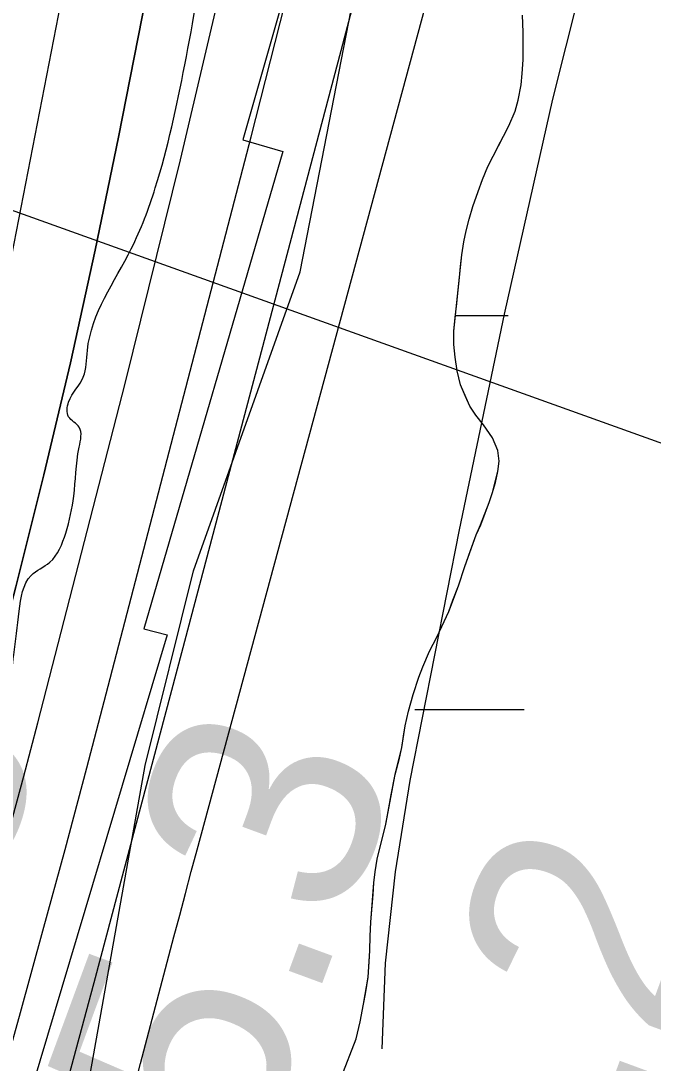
# Model space of a CAD drawing. Extents: x 3297716 to 3335574, y 688621 to 713991.
# Drawn here: x 3323271.8 to 3323456.9, y 694983.1 to 695288.5 of the extents above; entities that cross this region are included whole.
import ezdxf

# ---------------------------------------------------------------- set-up
doc = ezdxf.new("R2010")
doc.units = 0
for name, color, linetype in [('V-RIVR-EDGE', 7, 'Continuous'), ('V-RIVR-RANG', 7, 'Continuous'), ('V-RRAP-FSHR', 7, 'Continuous'), ('V-RRAP-RVMT', 7, 'Continuous'), ('V-SITE-VEGE', 7, 'Continuous'), ('V-TOPO-DPTH', 7, 'Continuous'), ('V-TOPO-MAJR', 7, 'Continuous'), ('V-TOPO-MINR', 7, 'Continuous'), ('V-TOPO-WATR', 7, 'Continuous'), ('V-WETL-SWMP', 7, 'Continuous')]:
    doc.layers.add(name, color=color, linetype=linetype)

msp = doc.modelspace()

# ---------------------------------------------------------------- linework, layer by layer
at = {"layer": 'V-RIVR-EDGE'}
msp.add_spline([(3322948.37, 694020.91), (3322949.41, 694024.64), (3322957.6, 694042.46), (3322966.99, 694074.23), (3322979.87, 694110.27), (3322999.01, 694165.67), (3323019.31, 694218.75), (3323047.42, 694293.14), (3323064.99, 694340.8), (3323068.52, 694359.79), (3323070.1, 694370.26), (3323070.9, 694381.5), (3323071.35, 694406.32), (3323072.93, 694416.4), (3323078.77, 694426.86), (3323084.23, 694438.86), (3323087.36, 694448.94), (3323090.11, 694465.61), (3323090.52, 694472.2), (3323089.37, 694480.35), (3323089.39, 694485.39), (3323093.68, 694496.24), (3323102.64, 694510.95), (3323113.52, 694521.39), (3323114.31, 694527.21), (3323113.95, 694538.46), (3323114.76, 694553.58), (3323118.7, 694578), (3323123, 694590.01), (3323131.96, 694609.38), (3323139.74, 694619.44), (3323140.92, 694623.32), (3323134.33, 694627.21), (3323134.34, 694629.93), (3323141.36, 694643.48), (3323147.96, 694650.06), (3323149.15, 694657.81), (3323151.89, 694667.5), (3323156.96, 694681.45), (3323161.66, 694700.83), (3323165.59, 694719.43), (3323168.71, 694729.12), (3323174.95, 694741.13), (3323179.24, 694750.42), (3323184.31, 694763.98), (3323190.15, 694773.66), (3323189.4, 694781.42), (3323190.58, 694787.62), (3323200.33, 694810.09), (3323212.42, 694839.92), (3323221.02, 694868.21), (3323223.78, 694883.72), (3323229.64, 694903.09), (3323232.78, 694917.43), (3323234.75, 694930.61), (3323239.05, 694944.56), (3323242.18, 694953.48), (3323245.7, 694968.98), (3323248.84, 694981.38), (3323256.25, 695000.75), (3323259.37, 695006.95), (3323262.1, 695010.82), (3323260.96, 695021.3), (3323261.37, 695030.6), (3323262.55, 695039.52), (3323266.06, 695047.27), (3323266.46, 695051.92), (3323266.11, 695067.04), (3323267.32, 695083.33), (3323269.69, 695102.71), (3323271.27, 695115.51), (3323274.79, 695125.97), (3323280.23, 695129.83), (3323284.9, 695138.35), (3323287.26, 695149.21), (3323288.84, 695163.55), (3323288.86, 695169.37), (3323285.76, 695172.48), (3323285.77, 695176.74), (3323290.06, 695184.1), (3323291.24, 695191.85), (3323304.11, 695221.68), (3323311.14, 695239.5), (3323319.76, 695275.55), (3323326.06, 695314.31), (3323328.49, 695355.8), (3323328.18, 695389.54), (3323328.99, 695403.5), (3323333.29, 695415.9), (3323336.8, 695424.81), (3323336.82, 695432.18), (3323336.83, 695436.45), (3323334.51, 695438), (3323333.74, 695441.88), (3323334.15, 695448.47), (3323336.09, 695450.8), (3323336.51, 695462.04), (3323334.97, 695467.47), (3323336.54, 695474.06), (3323337.72, 695483.37), (3323338.9, 695489.57), (3323338.93, 695501.59), (3323339.72, 695508.96), (3323344.38, 695509.33), (3323347.51, 695521.74), (3323348.69, 695527.55), (3323352.18, 695529.48), (3323353.75, 695534.13), (3323353.75, 695535.68), (3323351.81, 695536.85), (3323349.51, 695546.16), (3323347.23, 695564.78), (3323348.42, 695576.03), (3323350.76, 695580.29), (3323348.83, 695584.17), (3323346.13, 695590.77), (3323352.4, 695615.96), (3323351.63, 695618.68), (3323350.47, 695619.84), (3323349.73, 695636.13), (3323350.52, 695641.95), (3323355.58, 695646.59), (3323358.32, 695659.38), (3323360.27, 695663.64), (3323363.37, 695663.24), (3323363.36, 695657.43), (3323367.22, 695648.89), (3323370.32, 695649.65), (3323370.74, 695664), (3323374.25, 695670.59), (3323381.25, 695680.26), (3323382.05, 695687.24), (3323388.7, 695710.88), (3323396.52, 695736.46), (3323397.7, 695745.37), (3323398.5, 695753.52), (3323397.74, 695759.33), (3323393.88, 695765.94), (3323394.28, 695773.69), (3323399.35, 695782.6), (3323407.11, 695785.29), (3323417.97, 695785.27), (3323417.98, 695788.76), (3323420.72, 695801.16), (3323422.29, 695809.3), (3323424.64, 695816.66), (3323424.67, 695827.91), (3323425.84, 695831.4), (3323428.56, 695834.1), (3323437.47, 695832.14), (3323439.03, 695835.24), (3323431.68, 695839.53), (3323429.76, 695847.29), (3323429.78, 695857.37), (3323430.59, 695869.78), (3323433.7, 695875.97), (3323435.27, 695879.85), (3323433.73, 695887.61), (3323434.91, 695893.03), (3323438.41, 695898.84), (3323445.8, 695905.81), (3323452.79, 695910.44), (3323454.35, 695912.76), (3323453.2, 695917.42), (3323447.39, 695922.86), (3323447.4, 695927.52), (3323447.42, 695932.17), (3323452.11, 695947.28), (3323456.04, 695967.44), (3323463.06, 695984.49), (3323466.95, 695989.52), (3323475.1, 695994.15), (3323476.28, 695998.03), (3323476.29, 696003.84), (3323479.02, 696010.43), (3323484.86, 696018.95), (3323492.25, 696027.07), (3323500.41, 696034.42), (3323505.87, 696046.82), (3323508.98, 696051.46), (3323516.36, 696056.49), (3323519.48, 696063.07), (3323526.09, 696068.1), (3323531.54, 696076.23), (3323536.21, 696085.52), (3323536.23, 696090.56), (3323531.98, 696097.94), (3323530.44, 696102.21), (3323530.44, 696104.54), (3323533.94, 696106.86), (3323544.08, 696129.32), (3323548.75, 696135.91), (3323553.44, 696149.85), (3323555.4, 696157.99), (3323554.64, 696165.36), (3323556.59, 696170.4), (3323558.15, 696173.89), (3323559.71, 696179.31), (3323566.35, 696195.2), (3323569.86, 696204.88), (3323570.27, 696214.19), (3323571.83, 696217.29), (3323578.04, 696218.05), (3323583.09, 696221.14), (3323583.88, 696229.28), (3323588.56, 696240.9), (3323595.18, 696250.19), (3323599.46, 696254.45), (3323606.44, 696256.76), (3323608.79, 696263.34), (3323619.36, 696304.04), (3323636.95, 696361), (3323653.4, 696425.72), (3323674.53, 696502.84), (3323685.09, 696538.5), (3323701.1, 696582.28), (3323710.87, 696613.67), (3323717.16, 696648.16), (3323723.85, 696687.32), (3323726.23, 696709.8), (3323735.23, 696743.91), (3323756.71, 696803.96), (3323773.91, 696858.99), (3323781.36, 696889.99), (3323782.92, 696896.58), (3323786.03, 696898.9), (3323786.43, 696902), (3323784.88, 696905.11), (3323782.18, 696907.83), (3323782.58, 696913.65), (3323780.64, 696915.59), (3323779.09, 696916.37), (3323779.12, 696925.29), (3323780.32, 696940.8), (3323785.4, 696958.24), (3323787.75, 696967.93), (3323789.69, 696967.53), (3323796.28, 696966.74), (3323797.84, 696969.07), (3323798.24, 696973.72), (3323801.39, 696993.88), (3323801.42, 697006.67), (3323801.47, 697025.29), (3323803.45, 697042.73), (3323803.86, 697051.65), (3323803.87, 697055.14), (3323801.16, 697059.03), (3323800.4, 697062.13), (3323801.95, 697063.68), (3323806.99, 697063.67), (3323807.39, 697067.16), (3323807.42, 697077.63), (3323807.83, 697088.48), (3323810.18, 697098.95), (3323812.53, 697109.03), (3323817.96, 697108.63), (3323823.39, 697109.39), (3323824.56, 697110.94), (3323821.47, 697113.66), (3323821.09, 697116.76), (3323819.92, 697117.54), (3323809.85, 697121.06), (3323809.47, 697122.61), (3323809.47, 697125.71), (3323818.44, 697143.91), (3323821.57, 697156.7), (3323825.45, 697157.47), (3323830.88, 697157.84), (3323833.99, 697159.78), (3323833.99, 697162.1), (3323830.12, 697164.05), (3323823.53, 697164.07), (3323823.15, 697167.17), (3323823.16, 697169.89), (3323825.1, 697171.43), (3323827.81, 697171.81), (3323829.37, 697172.2), (3323830.15, 697174.52), (3323831.71, 697179.17), (3323834.04, 697181.88), (3323834.06, 697187.31), (3323836.42, 697202.04), (3323835.27, 697205.92), (3323827.14, 697210.98), (3323823.27, 697216.03), (3323822.89, 697220.3), (3323824.46, 697224.95), (3323826.8, 697233.86), (3323831.48, 697242.77), (3323836.56, 697259.43), (3323841.27, 697282.69), (3323847.54, 697305.94), (3323851.84, 697323), (3323857.31, 697337.72), (3323865.1, 697352.44), (3323867.84, 697363.68), (3323867.09, 697371.43), (3323864.78, 697379.58), (3323867.14, 697391.99), (3323875.35, 697419.5), (3323883.14, 697434.22), (3323896.77, 697457.45), (3323907.28, 697471.78), (3323915.07, 697484.94), (3323917.82, 697500.06), (3323925.64, 697525.64), (3323933.83, 697546.17), (3323940.08, 697560.89), (3323942.03, 697569.03), (3323946.72, 697581.81), (3323953.35, 697596.53), (3323965.83, 697625.59), (3323975.58, 697647.28), (3323979.11, 697663.17), (3323983.41, 697679.06), (3323992.01, 697703.47), (3323996.7, 697721.69), (3324001.77, 697730.98), (3324007.61, 697740.28), (3324011.53, 697757.72), (3324016.23, 697778.26), (3324014.75, 697805.41), (3324012.86, 697825.58), (3324013.66, 697833.72), (3324020.71, 697864.73), (3324032.9, 697932.56), (3324038.39, 697956.98), (3324042.68, 697965.89), (3324046.58, 697972.47), (3324050.87, 697985.26), (3324055.93, 697991.84), (3324055.94, 697996.11), (3324055.57, 698003.47), (3324056.79, 698026.74), (3324061.14, 698060.47), (3324067.83, 698100.78), (3324075.3, 698139.16), (3324081.55, 698157.37), (3324088.56, 698168.6), (3324090.9, 698174.41), (3324094.81, 698187.58), (3324095.62, 698203.87), (3324097.26, 698239.16), (3324100.45, 698272.11), (3324108.32, 698319.4), (3324118.92, 698370.57), (3324132.6, 698414.36), (3324146.34, 698484.13), (3324153, 698511.26), (3324155.74, 698522.11), (3324161.58, 698527.91), (3324167.81, 698539.14), (3324172.5, 698553.09), (3324172.52, 698562.79), (3324169.44, 698571.32), (3324162.1, 698581.81), (3324160.94, 698585.69), (3324160.95, 698588.8), (3324167.25, 698626.4), (3324180.22, 698695.78), (3324201.79, 698795.78), (3324223.7, 698871.35), (3324235.43, 698911.26), (3324246.75, 698941.1), (3324253.02, 698969.39), (3324262.8, 699002.33), (3324270.2, 699013.56), (3324276.82, 699025.95), (3324280.34, 699038.35), (3324280.37, 699048.05), (3324280, 699057.36), (3324275.75, 699065.12), (3324274.63, 699081.41), (3324272.36, 699101.97), (3324269.69, 699123.31), (3324271.68, 699143.08), (3324274.84, 699166.34), (3324284.62, 699202), (3324289.34, 699227.97), (3324288.99, 699240.76), (3324287.45, 699246.2), (3324284.35, 699249.7), (3324270.41, 699255.55), (3324268.48, 699260.21), (3324271.22, 699271.83), (3324280.53, 699269.87), (3324281.31, 699272.58), (3324283.67, 699285.38), (3324286.43, 699306.7), (3324288.41, 699322.59), (3324292.34, 699342.36), (3324299.38, 699366), (3324314.29, 699434.99), (3324317.79, 699439.64), (3324326.71, 699439.61), (3324329.82, 699441.93), (3324329.83, 699448.14), (3324329.84, 699451.24), (3324334.89, 699455.11), (3324345.38, 699462.06), (3324350.06, 699474.85), (3324350.09, 699488.03), (3324350.12, 699497.34), (3324354.04, 699516.72), (3324362.65, 699545.4), (3324370.46, 699567.09), (3324371.64, 699575.62), (3324363.53, 699587.28), (3324361.21, 699591.55), (3324361.22, 699596.2), (3324361.23, 699600.86), (3324374.91, 699641.93), (3324390.56, 699699.28), (3324404.25, 699747.34), (3324408.99, 699779.51), (3324416.85, 699821.77), (3324421.16, 699839.98), (3324418.87, 699854.34), (3324419.28, 699864.03), (3324419.28, 699866.74), (3324416.96, 699867.91), (3324409.6, 699870.65), (3324408.83, 699872.59), (3324409.61, 699875.69), (3324415.07, 699888.86), (3324417.05, 699903.59), (3324417.07, 699913.29), (3324415.15, 699920.66), (3324412.45, 699924.16), (3324416.75, 699940.82), (3324421.01, 699938.1), (3324424.94, 699958.64), (3324426.96, 699990.05), (3324429.73, 700014.86), (3324433.69, 700045.87), (3324439.59, 700081.15), (3324442.78, 700115.27), (3324446.29, 700122.63), (3324447.08, 700129.22), (3324446.74, 700149.77), (3324449.53, 700177.3), (3324457, 700218.78), (3324465.22, 700252.49), (3324468.77, 700274.98), (3324468.83, 700299.02), (3324471.64, 700338.57), (3324481.49, 700399.43), (3324496.05, 700487.82), (3324505.13, 700552.56), (3324518.17, 700651.03), (3324528.84, 700729.34), (3324548.86, 700827.01), (3324554.75, 700855.69), (3324559.02, 700860.73), (3324565.25, 700868.08), (3324568.38, 700880.09), (3324568.39, 700885.13), (3324563.75, 700891.35), (3324563.38, 700895.23), (3324563.38, 700898.72), (3324568.09, 700920.04), (3324578.25, 700949.87), (3324578.66, 700961.89), (3324576.78, 700982.06), (3324579.56, 701010.37), (3324583.11, 701034.01), (3324587.78, 701040.98), (3324591.28, 701043.69), (3324604.47, 701048.31), (3324610.3, 701052.56), (3324613.03, 701058.76), (3324615.76, 701066.12), (3324624.77, 701101.78), (3324630.73, 701157.61), (3324636.7, 701222.35), (3324632.93, 701263.47), (3324633.79, 701299.15), (3324636.97, 701329.39), (3324647.96, 701383.26), (3324651.11, 701404.2), (3324653.48, 701421.26), (3324659.38, 701453.43), (3324663.72, 701482.89), (3324662.59, 701496.85), (3324663.01, 701509.65), (3324668.1, 701528.25), (3324671.25, 701548.02), (3324672.06, 701564.7), (3324673.28, 701584.47), (3324678.35, 701598.03), (3324681.13, 701624.78), (3324682.33, 701636.8), (3324688.16, 701645.32), (3324695.94, 701653.83), (3324697.12, 701661.97), (3324700.3, 701692.21)], degree=3, dxfattribs=at)
at = {"layer": 'V-RIVR-RANG'}
msp.add_line((3323761.92, 695055.88), (3322764.37, 695414.35), dxfattribs=at)
at = {"layer": 'V-RRAP-FSHR'}
msp.add_lwpolyline([(3323103.82, 694365.72), (3323120.38, 694444.97), (3323129.5, 694495.13), (3323158.55, 694572.21), (3323195.95, 694695.52), (3323255.05, 694869.55), (3323292.16, 694980.36), (3323308.15, 695070.29), (3323322.33, 695127.29), (3323353.53, 695214.95), (3323369.2, 695295.32), (3323386.85, 695435.82), (3323391.92, 695518.35), (3323409.43, 695611.81)], dxfattribs=at)
at = {"layer": 'V-RRAP-RVMT'}
for p, q in [((3323376.38, 695392.55), (3323336.76, 695253.55)), ((3323336.76, 695253.55), (3323348.48, 695250.14)), ((3323348.48, 695250.14), (3323307.79, 695110.37)), ((3323307.79, 695110.37), (3323314.6, 695108.57)), ((3323314.6, 695108.57), (3323272.45, 694967.28))]:
    msp.add_line(p, q, dxfattribs=at)
at = {"layer": 'V-SITE-VEGE'}
for p, q in [((3323418.86, 695285.17), (3323418.66, 695290.09)), ((3323418.87, 695281.47), (3323418.86, 695285.17)), ((3323418.8, 695277.03), (3323418.87, 695281.47)), ((3323418.57, 695273), (3323418.8, 695277.03)), ((3323418.24, 695269.7), (3323418.57, 695273)), ((3323417.35, 695265.24), (3323418.24, 695269.7)), ((3323416.53, 695262.02), (3323417.35, 695265.24)), ((3323414.65, 695257.7), (3323416.53, 695262.02)), ((3323408.52, 695245.81), (3323414.65, 695257.7)), ((3323406.97, 695241.99), (3323408.52, 695245.81)), ((3323405.66, 695238.42), (3323406.97, 695241.99)), ((3323404.12, 695234.03), (3323405.66, 695238.42)), ((3323403.05, 695230.39), (3323404.12, 695234.03)), ((3323402.15, 695226.92), (3323403.05, 695230.39)), ((3323401.48, 695223.7), (3323402.15, 695226.92)), ((3323400.91, 695219.91), (3323401.48, 695223.7)), ((3323398.56, 695197.5), (3323400.91, 695219.91)), ((3323398.57, 695193.64), (3323398.56, 695197.5)), ((3323398.91, 695189.94), (3323398.57, 695193.64)), ((3323399.49, 695185.93), (3323398.91, 695189.94)), ((3323400.49, 695181.85), (3323399.49, 695185.93)), ((3323403.18, 695175.58), (3323400.49, 695181.85)), ((3323404.98, 695172.91), (3323403.18, 695175.58)), ((3323407.18, 695170.09), (3323404.98, 695172.91)), ((3323409.81, 695166.29), (3323407.18, 695170.09)), ((3323411.38, 695162.54), (3323409.81, 695166.29)), ((3323411.78, 695159.43), (3323411.38, 695162.54)), ((3323411.44, 695156.38), (3323411.78, 695159.43)), ((3323409.86, 695150.26), (3323411.44, 695156.38)), ((3323408.86, 695147.36), (3323409.86, 695150.26)), ((3323406.38, 695140.81), (3323408.86, 695147.36)), ((3323405.06, 695137.82), (3323406.38, 695140.81)), ((3323401.74, 695128.62), (3323405.06, 695137.82)), ((3323399.9, 695122.91), (3323401.74, 695128.62)), ((3323397.04, 695115.44), (3323399.9, 695122.91)), ((3323393.52, 695107.88), (3323397.04, 695115.44)), ((3323391.39, 695103.81), (3323393.52, 695107.88)), ((3323389.45, 695099.16), (3323391.39, 695103.81)), ((3323388.28, 695096.17), (3323389.45, 695099.16)), ((3323386.59, 695091.04), (3323388.28, 695096.17)), ((3323385.23, 695086.16), (3323386.59, 695091.04)), ((3323384.26, 695081.86), (3323385.23, 695086.16)), ((3323383.26, 695075.51), (3323384.26, 695081.86)), ((3323381.39, 695067.66), (3323383.26, 695075.51)), ((3323378.61, 695053.13), (3323381.39, 695067.66)), ((3323376.06, 695042.88), (3323378.61, 695053.13)), ((3323375.48, 695039.17), (3323376.06, 695042.88)), ((3323375.15, 695035.87), (3323375.48, 695039.17)), ((3323374.27, 695024.35), (3323375.15, 695035.87)), ((3323374.04, 695020.32), (3323374.27, 695024.35)), ((3323373.97, 695016.12), (3323374.04, 695020.32)), ((3323373.41, 695008.3), (3323373.97, 695016.12)), ((3323372.12, 695000.39), (3323373.41, 695008.3)), ((3323371.09, 694995.18), (3323372.12, 695000.39)), ((3323369.9, 694990.23), (3323371.09, 694995.18)), ((3323365.56, 694978.86), (3323369.9, 694990.23))]:
    msp.add_line(p, q, dxfattribs=at)
at = {"layer": 'V-TOPO-DPTH'}
for points in [[(3322901.87, 694020.87), (3322942.89, 694020.91), (3323016.25, 694171.68), (3323022.89, 694186.09), (3323029.13, 694200.67), (3323034.76, 694215.49), (3323039.98, 694230.47), (3323099.88, 694414.62), (3323133.09, 694519.07), (3323165.39, 694623.8), (3323196.3, 694728.95), (3323226.29, 694834.38), (3323271.67, 694997.95), (3323278.22, 695021.81), (3323284.7, 695045.69), (3323291.06, 695069.61), (3323297.35, 695093.54), (3323339.17, 695254.45), (3323364.55, 695354.37), (3323389.18, 695454.46), (3323412.7, 695554.83), (3323435.47, 695655.37)], [(3323005.03, 694223.82), (3323248.72, 695042.14), (3323250.92, 695049.7), (3323253.08, 695057.27), (3323255.16, 695064.86), (3323257.18, 695072.47), (3323270.26, 695122.63), (3323278.49, 695155.4), (3323286.31, 695188.26), (3323293.53, 695221.25), (3323300.34, 695254.34), (3323315.29, 695330.49), (3323328.28, 695397.08), (3323341.17, 695463.69), (3323353.89, 695530.33), (3323366.5, 695597)], [(3323366.5, 695597), (3323353.89, 695530.33), (3323341.17, 695463.69), (3323328.28, 695397.08), (3323315.29, 695330.49), (3323300.34, 695254.34), (3323293.53, 695221.25), (3323286.31, 695188.26), (3323278.49, 695155.4), (3323270.26, 695122.63), (3323257.18, 695072.47), (3323255.16, 695064.86), (3323253.08, 695057.27), (3323250.92, 695049.7), (3323248.72, 695042.14), (3323005.03, 694223.82)]]:
    msp.add_lwpolyline(points, dxfattribs=at)
at = {"layer": 'V-TOPO-MAJR'}
msp.add_lwpolyline([(3323377.51, 694987.28), (3323378.5, 695012.34), (3323381.48, 695039.14), (3323385.74, 695065.84), (3323400.17, 695139.35), (3323413.36, 695202.55), (3323427.53, 695265.52), (3323443.19, 695328.14), (3323459.84, 695390.52), (3323565.26, 695767.54)], dxfattribs=at)
at = {"layer": 'V-TOPO-MINR'}
for points in [[(3323267.4, 694814.27), (3323270.06, 694827.46), (3323282.42, 694882.78), (3323288.18, 694907.91), (3323294.14, 694932.99), (3323300.37, 694958), (3323306.8, 694982.97), (3323316.58, 695020.06), (3323318.27, 695026.44), (3323319.96, 695032.82), (3323321.67, 695039.19), (3323323.39, 695045.57), (3323527.19, 695799.22)], [(3322925.95, 694020.89), (3323008.77, 694191.98), (3323012.14, 694199.3), (3323015.31, 694206.7), (3323018.18, 694214.21), (3323020.86, 694221.81), (3323054.05, 694322.05), (3323072.83, 694379.94), (3323091.15, 694437.97), (3323108.76, 694496.21), (3323125.91, 694554.6), (3323259.77, 695020.62), (3323264.16, 695036.12), (3323268.45, 695051.64), (3323272.62, 695067.19), (3323276.7, 695082.76), (3323302.34, 695182.24), (3323318.55, 695247.71), (3323333.91, 695313.37), (3323348, 695379.32), (3323361.26, 695445.45), (3323428.09, 695796.44)], [(3322942.89, 694020.91), (3323016.25, 694171.68), (3323022.89, 694186.09), (3323029.13, 694200.67), (3323034.76, 694215.49), (3323039.98, 694230.47), (3323099.88, 694414.62), (3323133.09, 694519.07), (3323165.39, 694623.8), (3323196.3, 694728.95), (3323226.29, 694834.38), (3323271.67, 694997.95), (3323278.22, 695021.81), (3323284.7, 695045.69), (3323291.06, 695069.61), (3323297.35, 695093.54), (3323339.17, 695254.45), (3323364.55, 695354.37), (3323389.18, 695454.46), (3323412.7, 695554.83), (3323435.47, 695655.37)], [(3322970.53, 694020.94), (3323027.2, 694144.42), (3323037.65, 694168.41), (3323047.48, 694192.63), (3323056.37, 694217.22), (3323064.63, 694242.05), (3323195.54, 694662.49), (3323214.57, 694724.94), (3323233.1, 694787.52), (3323250.88, 694850.33), (3323268.16, 694913.28), (3323284.45, 694974.04), (3323293.19, 695006.72), (3323301.91, 695039.41), (3323310.6, 695072.11), (3323319.26, 695104.82), (3323424.66, 695503.52), (3323439.59, 695560.48), (3323454.36, 695617.49)], [(3322850.64, 694020.82), (3322930.88, 694196.59), (3322939.53, 694216.25), (3322947.81, 694236.05), (3322955.56, 694256.07), (3322962.94, 694276.23), (3323236.89, 695057.59), (3323237.45, 695059.25), (3323238.48, 695062.6), (3323238.64, 695063.28), (3323238.81, 695064.09), (3323238.94, 695064.72), (3323239, 695065.04), (3323319.03, 695476.46), (3323332.66, 695544.11), (3323346.89, 695611.62)]]:
    msp.add_lwpolyline(points, dxfattribs=at)
at = {"layer": 'V-TOPO-WATR'}
msp.add_lwpolyline([(3323005.03, 694223.82), (3323248.72, 695042.14), (3323250.92, 695049.7), (3323253.08, 695057.27), (3323255.16, 695064.86), (3323257.18, 695072.47), (3323270.26, 695122.63), (3323278.49, 695155.4), (3323286.31, 695188.26), (3323293.53, 695221.25), (3323300.34, 695254.34), (3323315.29, 695330.49), (3323328.28, 695397.08), (3323341.17, 695463.69), (3323353.89, 695530.33), (3323366.5, 695597)], dxfattribs=at)
at = {"layer": 'V-WETL-SWMP'}
for p, q in [((3323418.86, 695285.16), (3323418.67, 695290.09)), ((3323418.87, 695281.46), (3323418.86, 695285.16)), ((3323418.81, 695277.03), (3323418.87, 695281.46)), ((3323418.57, 695272.99), (3323418.81, 695277.03)), ((3323418.24, 695269.7), (3323418.57, 695272.99)), ((3323417.36, 695265.24), (3323418.24, 695269.7)), ((3323416.53, 695262.01), (3323417.36, 695265.24)), ((3323414.66, 695257.7), (3323416.53, 695262.01)), ((3323413.09, 695254.62), (3323414.66, 695257.7)), ((3323411.35, 695251.37), (3323413.09, 695254.62)), ((3323409.94, 695248.63), (3323411.35, 695251.37)), ((3323408.53, 695245.8), (3323409.94, 695248.63)), ((3323406.97, 695241.99), (3323408.53, 695245.8)), ((3323405.66, 695238.42), (3323406.97, 695241.99)), ((3323404.12, 695234.03), (3323405.66, 695238.42)), ((3323403.05, 695230.39), (3323404.12, 695234.03)), ((3323402.15, 695226.92), (3323403.05, 695230.39)), ((3323401.48, 695223.69), (3323402.15, 695226.92)), ((3323400.92, 695219.9), (3323401.48, 695223.69)), ((3323400.5, 695216.44), (3323400.92, 695219.9)), ((3323400.17, 695213.23), (3323400.5, 695216.44)), ((3323399.84, 695209.52), (3323400.17, 695213.23)), ((3323399.44, 695205.65), (3323399.84, 695209.52)), ((3323398.96, 695201.53), (3323399.44, 695205.65)), ((3323399.03, 695202.09), (3323414.47, 695202.1)), ((3323398.57, 695197.49), (3323398.96, 695201.53)), ((3323398.57, 695193.63), (3323398.57, 695197.49)), ((3323398.91, 695189.94), (3323398.57, 695193.63)), ((3323399.49, 695185.93), (3323398.91, 695189.94)), ((3323400.49, 695181.84), (3323399.49, 695185.93)), ((3323401.97, 695178.43), (3323400.49, 695181.84)), ((3323403.19, 695175.58), (3323401.97, 695178.43)), ((3323404.98, 695172.91), (3323403.19, 695175.58)), ((3323407.18, 695170.08), (3323404.98, 695172.91)), ((3323409.82, 695166.28), (3323407.18, 695170.08)), ((3323411.38, 695162.54), (3323409.82, 695166.28)), ((3323411.79, 695159.43), (3323411.38, 695162.54)), ((3323411.45, 695156.38), (3323411.79, 695159.43)), ((3323410.7, 695153.24), (3323411.45, 695156.38)), ((3323409.86, 695150.26), (3323410.7, 695153.24)), ((3323408.86, 695147.36), (3323409.86, 695150.26)), ((3323407.7, 695144.21), (3323408.86, 695147.36)), ((3323406.39, 695140.81), (3323407.7, 695144.21)), ((3323405.06, 695137.82), (3323406.39, 695140.81)), ((3323403.44, 695133.26), (3323405.06, 695137.82)), ((3323401.74, 695128.62), (3323403.44, 695133.26)), ((3323399.9, 695122.91), (3323401.74, 695128.62)), ((3323398.28, 695118.68), (3323399.9, 695122.91)), ((3323397.04, 695115.44), (3323398.28, 695118.68)), ((3323395.71, 695112.45), (3323397.04, 695115.44)), ((3323393.52, 695107.88), (3323395.71, 695112.45)), ((3323391.39, 695103.81), (3323393.52, 695107.88)), ((3323389.45, 695099.16), (3323391.39, 695103.81)), ((3323388.29, 695096.17), (3323389.45, 695099.16)), ((3323386.6, 695091.04), (3323388.29, 695096.17)), ((3323385.23, 695086.16), (3323386.6, 695091.04)), ((3323384.27, 695081.86), (3323385.23, 695086.16)), ((3323387.16, 695086.65), (3323419.16, 695086.67)), ((3323383.76, 695078.89), (3323384.27, 695081.86)), ((3323383.26, 695075.51), (3323383.76, 695078.89)), ((3323382.6, 695072.45), (3323383.26, 695075.51)), ((3323381.39, 695067.66), (3323382.6, 695072.45)), ((3323380.22, 695061.71), (3323381.39, 695067.66)), ((3323379.35, 695056.76), (3323380.22, 695061.71)), ((3323378.61, 695053.13), (3323379.35, 695056.76)), ((3323377.86, 695049.99), (3323378.61, 695053.13)), ((3323376.89, 695046.1), (3323377.86, 695049.99)), ((3323376.06, 695042.88), (3323376.89, 695046.1)), ((3323375.49, 695039.17), (3323376.06, 695042.88)), ((3323375.15, 695035.87), (3323375.49, 695039.17)), ((3323374.9, 695032.5), (3323375.15, 695035.87)), ((3323374.66, 695029.04), (3323374.9, 695032.5)), ((3323374.27, 695024.35), (3323374.66, 695029.04)), ((3323374.04, 695020.31), (3323374.27, 695024.35)), ((3323373.97, 695016.12), (3323374.04, 695020.31)), ((3323373.72, 695012.75), (3323373.97, 695016.12)), ((3323373.42, 695008.3), (3323373.72, 695012.75)), ((3323372.63, 695003.43), (3323373.42, 695008.3)), ((3323372.12, 695000.38), (3323372.63, 695003.43)), ((3323371.1, 694995.18), (3323372.12, 695000.38)), ((3323369.9, 694990.22), (3323371.1, 694995.18)), ((3323365.56, 694978.86), (3323369.9, 694990.22))]:
    msp.add_line(p, q, dxfattribs=at)

# ---------------------------------------------------------------- texts
at = {"layer": 'V-RIVR-RANG'}
for s, rotation, p in [('-3', 70.0534, (3323252.01, 695001.86)), ('25.3', 69.7683, (3323322.72, 694905.33)), ('29.2', 69.7683, (3323416.64, 694870.98)), ('29.2', 69.7683, (3323510.56, 694836.63))]:
    msp.add_text(s, height=67, rotation=rotation, dxfattribs=at).set_placement(p)

doc.saveas('drawing.dxf')
